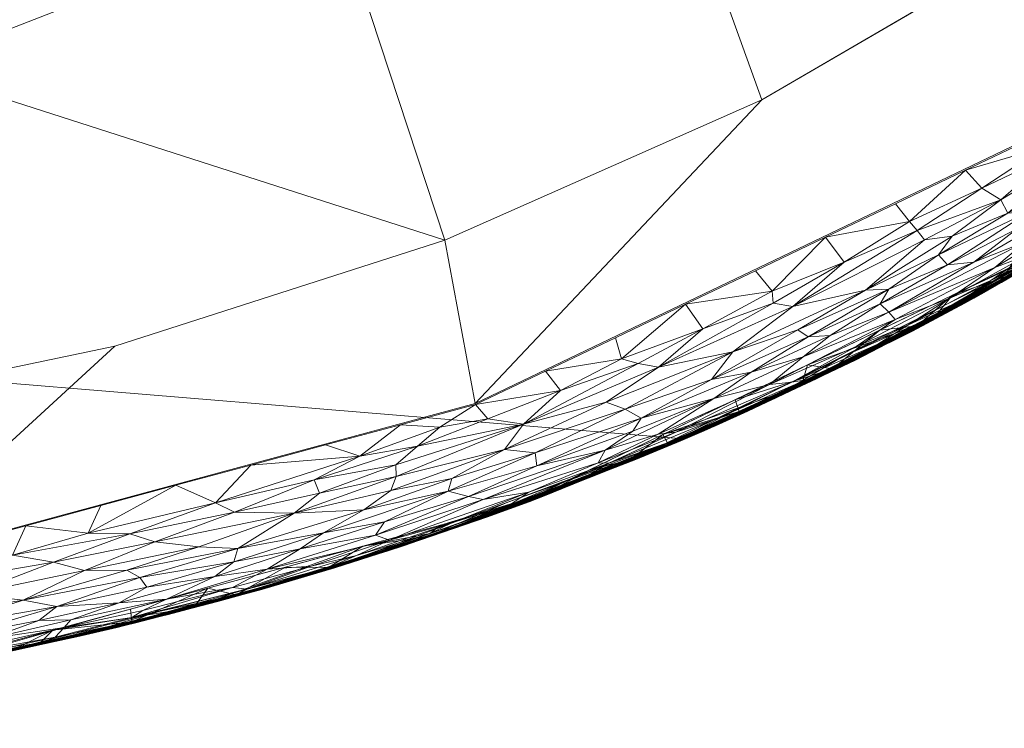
# Model space of a CAD drawing. Header units: millimetres. Extents: x -250 to 250, y 0 to 455.
# Tile 393 of 436: x 57 to 132, y 0 to 53. Entities that reach past the tile are written whole.
import ezdxf

# ---------------------------------------------------------------- set-up
doc = ezdxf.new("R2010")
doc.units = ezdxf.units.MM
doc.layers.add('A-GENM', color=13, linetype='Continuous')

# ---------------------------------------------------------------- blocks, each defined once
blk = doc.blocks.new('MODEL_CYT020I0-1CAAULS00 - MODEL_CYT020I0-1CAAULS00-451886-Preview')
at = {"layer": 'A-GENM', "lineweight": 9}
mesh = blk.add_polyface(dxfattribs=at)
corners = [(0, 0, -35), (0, -30.699, -35), (-171.662, -97.446, -35), (-186.012, -118.327, -35), (-197.105, -141.112, -35), (-205.115, -165.16, -35), (-210.377, -189.957, -35), (-213.275, -215.141, -35), (-214.169, -240.474, -35), (-244.169, -240.474, -35), (-244.164, -212.953, -35), (-240.896, -185.628, -35), (-234.252, -158.921, -35), (-224.245, -133.285, -35), (-211.015, -109.152, -35), (-194.812, -86.907, -35), (-175.958, -66.857, -35), (-154.818, -49.234, -35), (-131.767, -34.198, -35), (-107.17, -21.851, -35), (-81.376, -12.251, -35), (-54.714, -5.418, -35), (-27.493, -1.345, -35)]
mesh.append_faces([[corners[k] for k in face] for face in [(5, 13, 4)]], dxfattribs={"vtx0": -1, "vtx1": -1})
mesh.append_faces([[corners[k] for k in face] for face in [(2, 18, 19, 1), (4, 13, 14, 3), (3, 14, 15, 2), (7, 10, 11, 6)]], dxfattribs={"vtx0": -1, "vtx2": -1})
mesh.append_faces([[corners[k] for k in face] for face in [(2, 16, 17, 18), (1, 19, 20, 21)]], dxfattribs={"vtx0": -1, "vtx3": -1})
mesh.append_faces([[corners[k] for k in face] for face in [(15, 16, 2), (11, 12, 6)]], dxfattribs={"vtx1": -1, "vtx2": -1})
mesh.append_faces([[corners[k] for k in face] for face in [(12, 13, 5, 6)]], dxfattribs={"vtx1": -1, "vtx3": -1})
mesh.append_faces([[corners[k] for k in face] for face in [(22, 0, 1, 21)]], dxfattribs={"vtx2": -1})
mesh.append_faces([[corners[k] for k in face] for face in [(7, 8, 9, 10)]], dxfattribs={"vtx3": -1})
mesh = blk.add_polyface(dxfattribs=at)
corners = [(-68.682, -8.572, -26.083), (-55.44, -5.531, -23.848), (-55.758, -5.597, -25.759), (-37.804, -2.57, -10.193), (-49.162, -4.36, -11.832), (-56.797, -5.856, -9.85), (-75.709, -10.468, -23.7), (-54.501, -5.343, -20.553), (-64.814, -7.608, -21.08), (-61.773, -6.899, -19.355), (-52.553, -4.977, -14.767), (-61.557, -6.873, -13.5), (-75.315, -10.358, -18.835), (-66.126, -7.934, -17.685), (-65.138, -7.725, -11.759), (-48.268, -4.222, -7.952), (-49.952, -4.474, -22.236), (-41.389, -3.059, -28.264), (-60.366, -6.589, -28.768), (-44.05, -3.468, -26.668), (-41.518, -3.08, -29.902), (-53.042, -5.069, -31.382), (-44.369, -3.527, -16.598), (-55.631, -5.581, -16.346), (-72.41, -9.563, -16.158), (-73.81, -9.962, -13.777), (-48.68, -4.264, -33.396), (-41.104, -3.382, -35), (-54.714, -5.418, -35), (-61.329, -6.828, -33.254), (-74.893, -10.296, -33.273), (-68.363, -8.518, -31.546), (-68.045, -8.834, -35), (-70.586, -9.122, -9.909), (-59.96, -7.39, -7.93), (-54.048, -5.258, -17.975), (-35.037, -2.183, -25.472), (-42.992, -3.305, -18.555), (-43.504, -3.383, -20.698), (-71.651, -10.559, -7.908)]
mesh.append_faces([[corners[k] for k in face] for face in [(32, 29, 28), (34, 33, 39)]], dxfattribs={"vtx0": -1, "vtx1": -1})
mesh.append_faces([[corners[k] for k in face] for face in [(0, 1, 2), (3, 4, 5), (6, 1, 0), (7, 8, 9), (10, 11, 4), (9, 12, 13), (4, 11, 14), (3, 5, 15), (16, 8, 7), (8, 1, 6), (17, 18, 19), (18, 0, 2), (18, 20, 21), (22, 23, 10), (24, 25, 11), (29, 30, 31), (29, 32, 30), (21, 29, 31), (28, 29, 26), (18, 21, 31), (21, 26, 29), (4, 14, 5), (33, 5, 14), (33, 34, 5), (11, 25, 14), (23, 22, 35), (13, 23, 35), (24, 10, 23), (18, 17, 20), (36, 2, 1), (18, 2, 19), (23, 13, 24), (9, 13, 35), (35, 37, 7), (12, 9, 8), (7, 9, 35), (16, 7, 38), (8, 16, 1), (24, 11, 10)]], dxfattribs={"vtx0": -1, "vtx1": -1, "vtx2": -1})
mesh.append_faces([[corners[k] for k in face] for face in [(26, 27, 28)]], dxfattribs={"vtx0": -1, "vtx2": -1})
mesh.append_faces([[corners[k] for k in face] for face in [(34, 15, 5)]], dxfattribs={"vtx1": -1, "vtx2": -1})
mesh = blk.add_polyface(dxfattribs=at)
corners = [(-57.732, -9.655, -1.436), (-51.497, -7.658, -1.979), (-60.253, -9.178, -2.246), (-54.114, -5.806, -7.941), (-58.992, -6.431, -6.829), (-51.915, -4.943, -7.124), (-47.366, -11.323, -0.064), (-56.909, -13.061, -0.083), (-52.279, -13.761), (-53.731, -10.116, -0.726), (-48.869, -8.237, -1.218), (-66.53, -11.378, -1.67), (-60.01, -12.522, -0.342), (-50.791, -10.94, -0.25), (-60.141, -6.88, -5.931), (-65.926, -8.354, -5.557), (-60.821, -7.6, -4.487), (-59.959, -7.39, -7.93), (-65.917, -8.043, -6.815), (-55.074, -6.755, -3.808), (-54.67, -6.231, -4.588), (-61.317, -8.178, -3.699), (-58.911, -8.139, -3.027), (-54.984, -5.952, -5.391), (-65.754, -14.658, -0.16), (-62.626, -14.723, -0.041), (-57.928, -15.283), (-62.353, -11.909, -0.767), (-52.855, -6.971, -2.919), (-47.296, -5.316, -3.76), (-46.792, -4.253, -5.908), (-53.96, -5.507, -6.19), (-49.438, -5.034, -5.008), (-64.958, -9.476, -3.105), (-48.268, -4.221, -7.952), (-63.578, -16.804), (-65.53, -11.921, -1.155)]
mesh.append_faces([[corners[k] for k in face] for face in [(26, 25, 35)]], dxfattribs={"vtx0": -1, "vtx1": -1})
mesh.append_faces([[corners[k] for k in face] for face in [(0, 1, 2), (3, 4, 5), (6, 7, 8), (9, 10, 0), (0, 2, 11), (9, 12, 13), (10, 1, 0), (7, 13, 12), (14, 15, 16), (17, 18, 4), (16, 19, 20), (19, 21, 22), (4, 18, 14), (16, 20, 23), (12, 24, 7), (7, 25, 26), (25, 7, 24), (27, 12, 9), (0, 27, 9), (28, 22, 2), (28, 2, 1), (7, 6, 13), (19, 28, 29), (30, 31, 23), (23, 20, 32), (21, 19, 16), (22, 21, 33), (2, 22, 33), (19, 22, 28), (29, 20, 19), (14, 23, 31), (23, 14, 16), (4, 14, 31), (5, 4, 31), (0, 36, 27)]], dxfattribs={"vtx0": -1, "vtx1": -1, "vtx2": -1})
mesh.append_faces([[corners[k] for k in face] for face in [(7, 26, 8), (5, 34, 3)]], dxfattribs={"vtx0": -1, "vtx2": -1})
mesh.append_faces([[corners[k] for k in face] for face in [(3, 17, 4)]], dxfattribs={"vtx1": -1, "vtx2": -1})
mesh = blk.add_polyface(dxfattribs=at)
corners = [(-81.376, -12.251, -35), (-88.051, -14.402, -32.901), (-74.893, -10.296, -33.273), (-75.709, -10.468, -23.7), (-81.217, -12.1, -21.399), (-64.814, -7.608, -21.08), (-60.366, -6.589, -28.768), (-68.363, -8.518, -31.546), (-80.38, -11.872, -28.612), (-75.315, -10.358, -18.835), (-104.613, -20.579, -25.947), (-86.815, -13.909, -25.685), (-94.483, -16.618, -27.67), (-68.682, -8.572, -26.083), (-97.022, -17.528, -18.692), (-86.479, -13.784, -19.695), (-95.867, -17.092, -20.927), (-73.81, -9.962, -13.777), (-91.244, -15.45, -13.138), (-77.775, -11.115, -11.457), (-85.154, -13.356, -17.242), (-96.226, -17.24, -15.864), (-83.927, -12.972, -15.097), (-88.361, -14.483, -10.425), (-70.586, -9.122, -9.909), (-71.651, -10.559, -7.908), (-83.342, -13.728, -7.885), (-92.681, -15.929, -23.119), (-81.614, -12.277, -31.174), (-66.126, -7.934, -17.685), (-72.41, -9.563, -16.158), (-94.657, -16.724, -30.802), (-99.886, -18.703, -29.222), (-94.273, -17.051, -35), (-68.045, -8.834, -35), (-65.138, -7.725, -11.759), (-103.91, -20.27, -24.161), (-95.033, -16.896, -7.863)]
mesh.append_faces([[corners[k] for k in face] for face in [(25, 24, 26), (33, 1, 0)]], dxfattribs={"vtx0": -1, "vtx1": -1})
mesh.append_faces([[corners[k] for k in face] for face in [(0, 1, 2), (3, 4, 5), (6, 7, 8), (5, 4, 9), (10, 11, 12), (3, 13, 11), (11, 8, 12), (14, 15, 16), (17, 18, 19), (20, 21, 22), (19, 23, 24), (3, 11, 27), (11, 13, 8), (6, 8, 13), (28, 8, 7), (4, 3, 27), (16, 4, 27), (21, 20, 14), (15, 9, 4), (29, 9, 30), (18, 17, 22), (31, 32, 8), (31, 28, 1), (1, 28, 2), (8, 32, 12), (8, 28, 31), (2, 28, 7), (19, 24, 35), (24, 23, 26), (17, 19, 35), (18, 23, 19), (17, 30, 22), (11, 36, 27), (20, 30, 9), (18, 22, 21), (30, 20, 22), (20, 9, 15), (16, 15, 4), (20, 15, 14)]], dxfattribs={"vtx0": -1, "vtx1": -1, "vtx2": -1})
mesh.append_faces([[corners[k] for k in face] for face in [(23, 37, 26)]], dxfattribs={"vtx0": -1, "vtx2": -1})
mesh.append_faces([[corners[k] for k in face] for face in [(34, 0, 2)]], dxfattribs={"vtx1": -1, "vtx2": -1})
mesh = blk.add_polyface(dxfattribs=at)
corners = [(-60.01, -12.522, -0.342), (-62.353, -11.909, -0.767), (-67.649, -14.073, -0.436), (-72.226, -17.01, -0.062), (-65.754, -14.658, -0.16), (-73.655, -16.303, -0.264), (-76.119, -12.008, -3.703), (-68.537, -9.739, -4.004), (-73.512, -10.626, -4.843), (-65.53, -11.921, -1.155), (-73.911, -13.553, -1.526), (-70.956, -13.69, -0.96), (-62.626, -14.723, -0.041), (-69.227, -18.326), (-63.578, -16.804), (-73.746, -10.066, -7.018), (-65.917, -8.043, -6.815), (-71.65, -10.559, -7.907), (-66.755, -8.883, -4.754), (-66.53, -11.378, -1.67), (-60.253, -9.178, -2.246), (-67.04, -10.64, -2.399), (-65.926, -8.354, -5.557), (-74.616, -10.493, -6.083), (-72.176, -11.443, -2.986), (-61.317, -8.178, -3.699), (-64.958, -9.476, -3.105), (-60.821, -7.6, -4.487), (-78.146, -16.224, -0.736), (-57.732, -9.655, -1.436), (-73.595, -12.551, -2.245), (-60.141, -6.88, -5.931), (-65.805, -8.974, -7.919), (-77.496, -12.143, -7.896), (-59.959, -7.39, -7.93), (-74.876, -19.848)]
mesh.append_faces([[corners[k] for k in face] for face in [(0, 1, 2), (3, 4, 5), (4, 2, 5), (6, 7, 8), (9, 10, 11), (15, 16, 17), (8, 7, 18), (19, 20, 21), (22, 16, 23), (8, 22, 23), (24, 7, 6), (25, 7, 26), (18, 7, 27), (2, 28, 5), (0, 2, 4), (9, 29, 19), (28, 2, 11), (11, 2, 1), (12, 3, 13), (21, 20, 26), (10, 19, 30), (1, 9, 11), (7, 25, 27), (16, 22, 31), (16, 15, 23), (21, 24, 30), (7, 24, 26), (27, 22, 18), (8, 18, 22), (3, 12, 4), (24, 21, 26), (19, 21, 30), (10, 9, 19)]], dxfattribs={"vtx0": -1, "vtx1": -1, "vtx2": -1})
mesh.append_faces([[corners[k] for k in face] for face in [(12, 13, 14), (15, 17, 33), (16, 34, 32)]], dxfattribs={"vtx0": -1, "vtx2": -1})
mesh.append_faces([[corners[k] for k in face] for face in [(32, 17, 16), (35, 13, 3)]], dxfattribs={"vtx1": -1, "vtx2": -1})
mesh = blk.add_polyface(dxfattribs=at)
corners = [(241.311, -239.972), (238.716, -193.236), (225.541, -148.337), (202.644, -107.541), (171.531, -72.61), (133.985, -44.705), (91.793, -24.487), (46.621, -12.28), (0, -8.186), (-46.621, -12.28), (-91.793, -24.488), (-133.985, -44.705), (-171.531, -72.61), (-202.644, -107.541), (-225.541, -148.337), (-238.716, -193.236), (-241.311, -239.972), (-233.019, -285.803), (-214.52, -328.533), (-187.187, -366.218), (-152.693, -397.479), (-112.784, -421.45), (-69.13, -437.641), (-23.285, -445.804), (23.285, -445.804), (69.13, -437.641), (112.784, -421.45), (152.693, -397.479), (187.187, -366.218), (214.521, -328.533), (233.019, -285.803), (-157.408, -378.77), (-175.221, -361.913), (-190.994, -343.134), (-204.438, -322.625), (-215.278, -300.628), (-223.27, -277.444), (-228.218, -253.426), (-229.996, -228.968), (-228.555, -204.488), (-223.934, -180.405), (-216.253, -157.117), (-205.701, -134.981), (-192.524, -114.312), (-175.889, -94.163), (-156.924, -76.188), (-135.982, -60.561), (-113.404, -47.405), (-89.518, -36.805), (-64.636, -28.817), (-39.056, -23.475), (-13.063, -20.8), (13.067, -20.8), (39.06, -23.476), (64.638, -28.817), (89.517, -36.805), (113.401, -47.404), (135.978, -60.559), (156.921, -76.185), (175.886, -94.16), (192.524, -114.312), (205.701, -134.981), (216.253, -157.117), (223.934, -180.405), (228.555, -204.488), (229.996, -228.968), (228.218, -253.426), (223.27, -277.444), (215.278, -300.628), (204.438, -322.625), (190.994, -343.134), (175.221, -361.913), (157.408, -378.77), (134.599, -395.71), (109.883, -409.722), (83.675, -420.7), (56.374, -428.579), (28.359, -433.318), (0, -434.9), (-28.359, -433.318), (-56.374, -428.579), (-83.675, -420.7), (-109.883, -409.722), (-134.599, -395.71)]
mesh.append_faces([[corners[k] for k in face] for face in [(34, 18, 33), (32, 19, 31), (38, 16, 37), (43, 13, 42), (45, 12, 44), (48, 10, 47), (50, 9, 49), (77, 24, 76), (71, 28, 70), (53, 7, 52), (62, 2, 61), (58, 4, 57), (60, 3, 59)]], dxfattribs={"vtx0": -1, "vtx1": -1})
mesh.append_faces([[corners[k] for k in face] for face in [(18, 34, 35), (19, 32, 33, 18), (37, 16, 17, 36), (23, 79, 80), (20, 83, 31, 19), (83, 20, 21, 82), (40, 14, 15, 39), (14, 40, 41), (42, 13, 14, 41), (13, 43, 44, 12), (12, 45, 46, 11), (11, 46, 47, 10), (10, 48, 49, 9), (9, 50, 51, 8), (25, 75, 76, 24), (75, 25, 26, 74), (28, 71, 72), (29, 69, 70, 28), (0, 65, 66, 30), (65, 0, 1, 64), (6, 54, 55), (5, 56, 57, 4), (6, 55, 56, 5), (52, 7, 8, 51), (7, 53, 54, 6), (2, 62, 63, 1), (1, 63, 64), (4, 58, 59, 3), (3, 60, 61, 2)]], dxfattribs={"vtx0": -1, "vtx2": -1})
mesh.append_faces([[corners[k] for k in face] for face in [(67, 68, 30), (66, 67, 30), (77, 78, 24)]], dxfattribs={"vtx1": -1, "vtx2": -1})
mesh.append_faces([[corners[k] for k in face] for face in [(35, 36, 17, 18), (80, 81, 22, 23), (78, 79, 23, 24), (81, 82, 21, 22), (38, 39, 15, 16), (72, 73, 27, 28), (73, 74, 26, 27), (68, 69, 29, 30)]], dxfattribs={"vtx1": -1, "vtx3": -1})
mesh = blk.add_polyface(dxfattribs=at)
corners = [(-84.974, -15.585, -2.663), (-80.355, -14.743, -2.07), (-78.617, -13.538, -2.71), (-73.655, -16.303, -0.264), (-79.673, -18.728, -0.132), (-72.226, -17.01, -0.062), (-78.146, -16.224, -0.736), (-80.053, -17.727, -0.398), (-70.956, -13.69, -0.96), (-73.911, -13.553, -1.526), (-85.453, -17.945, -1.024), (-83.407, -16.468, -1.5), (-73.595, -12.551, -2.245), (-88.395, -14.686, -6.5), (-82.851, -13.033, -5.823), (-80.754, -12.139, -6.88), (-79.442, -12.226, -5.121), (-76.119, -12.008, -3.703), (-73.512, -10.626, -4.843), (-73.746, -10.066, -7.018), (-77.496, -12.143, -7.896), (-72.176, -11.443, -2.986), (-74.616, -10.493, -6.083), (-89.777, -17.897, -2.033), (-85.843, -18.984, -0.612), (-85.811, -19.869, -0.319), (-87.452, -21.276, -0.133), (-83.1, -20.525, -0.039), (-74.876, -19.848), (-80.525, -21.369), (-86.175, -22.891), (-90.053, -15.504, -5.594), (-85.345, -14.188, -4.893), (-83.341, -13.727, -7.885), (-84.287, -14.574, -3.619)]
mesh.append_faces([[corners[k] for k in face] for face in [(28, 27, 29)]], dxfattribs={"vtx0": -1, "vtx1": -1})
mesh.append_faces([[corners[k] for k in face] for face in [(0, 1, 2), (3, 4, 5), (3, 6, 7), (6, 8, 9), (7, 4, 3), (10, 6, 11), (12, 2, 1), (13, 14, 15), (16, 17, 18), (15, 19, 20), (17, 2, 21), (22, 14, 16), (1, 23, 11), (10, 24, 6), (7, 6, 24), (24, 25, 7), (7, 25, 4), (26, 27, 4), (27, 28, 5), (4, 25, 26), (1, 9, 12), (6, 9, 11), (31, 32, 14), (16, 14, 32), (15, 33, 13), (14, 22, 15), (19, 15, 22), (17, 16, 32), (22, 16, 18), (23, 1, 0), (9, 1, 11), (21, 2, 12), (34, 2, 17), (2, 34, 0), (32, 34, 17), (5, 4, 27)]], dxfattribs={"vtx0": -1, "vtx1": -1, "vtx2": -1})
mesh.append_faces([[corners[k] for k in face] for face in [(30, 29, 27), (20, 33, 15)]], dxfattribs={"vtx1": -1, "vtx2": -1})
mesh = blk.add_polyface(dxfattribs=at)
corners = [(-92.412, -17.266, -3.752), (-84.287, -14.574, -3.619), (-85.345, -14.188, -4.893), (-89.777, -17.897, -2.033), (-84.974, -15.585, -2.663), (-91.296, -17.487, -2.95), (-96.446, -19.803, -2.512), (-96.335, -20.784, -1.665), (-89.146, -22.7, -0.03), (-86.175, -22.891), (-83.1, -20.525, -0.039), (-98.229, -25.477, -0.102), (-91.824, -24.413), (-92.756, -23.346, -0.106), (-87.452, -21.276, -0.133), (-85.811, -19.869, -0.319), (-95.436, -22.933, -0.434), (-97.102, -26.937), (-94.018, -21.033, -0.991), (-85.843, -18.984, -0.612), (-101.608, -20.972, -3.486), (-90.032, -18.844, -1.413), (-85.453, -17.945, -1.024), (-83.407, -16.468, -1.5), (-88.395, -14.686, -6.5), (-83.341, -13.727, -7.885), (-89.187, -15.312, -7.874), (-90.053, -15.504, -5.594), (-82.851, -13.033, -5.823), (-97.142, -17.747, -7.073), (-95.032, -16.896, -7.863), (-95.855, -17.808, -5.068), (-94.407, -16.856, -6.331), (-101.069, -20.034, -4.638), (-101.67, -24.605, -0.725), (-100.509, -19.184, -6.354)]
mesh.append_faces([[corners[k] for k in face] for face in [(12, 11, 17)]], dxfattribs={"vtx0": -1, "vtx1": -1})
mesh.append_faces([[corners[k] for k in face] for face in [(0, 1, 2), (3, 4, 5), (6, 7, 3), (1, 5, 4), (8, 9, 10), (11, 12, 13), (14, 15, 16), (16, 11, 13), (18, 16, 19), (6, 5, 20), (21, 22, 23), (24, 27, 28), (1, 0, 5), (31, 0, 2), (27, 24, 32), (3, 21, 23), (21, 3, 7), (7, 18, 21), (22, 18, 19), (18, 22, 21), (16, 15, 19), (33, 0, 31), (8, 10, 14), (13, 8, 14), (16, 13, 14), (12, 8, 13), (18, 34, 16), (32, 29, 35), (32, 24, 29), (32, 31, 27), (31, 2, 27), (26, 29, 24), (20, 5, 0), (3, 5, 6)]], dxfattribs={"vtx0": -1, "vtx1": -1, "vtx2": -1})
mesh.append_faces([[corners[k] for k in face] for face in [(24, 25, 26), (29, 26, 30), (8, 12, 9)]], dxfattribs={"vtx0": -1, "vtx2": -1})
mesh = blk.add_polyface(dxfattribs=at)
corners = [(-118.521, -26.834, -23.201), (-120.358, -27.722, -21.315), (-107.304, -21.687, -22.445), (-116.414, -25.864, -10.707), (-116.862, -27.403, -7.832), (-105.948, -22.15, -7.847), (-88.051, -14.402, -32.901), (-105.848, -21.208, -32.155), (-94.657, -16.724, -30.802), (-107.17, -21.851, -35), (-119.468, -28.025, -35), (-115.105, -25.414, -33.465), (-119.823, -27.667, -31.93), (-111.009, -23.425, -30.113), (-94.273, -17.051, -35), (-106.393, -21.359, -10.71), (-88.361, -14.483, -10.425), (-91.244, -15.45, -13.138), (-120.028, -27.667, -28.296), (-107.498, -21.831, -27.892), (-97.022, -17.528, -18.692), (-95.867, -17.092, -20.927), (-109.072, -22.444, -19.948), (-112.353, -23.909, -17.233), (-96.226, -17.24, -15.864), (-104.613, -20.579, -25.947), (-103.91, -20.27, -24.161), (-86.815, -13.909, -25.685), (-94.483, -16.618, -27.67), (-104.296, -20.441, -13.705), (-113.393, -24.428, -12.189), (-95.033, -16.896, -7.863), (-92.681, -15.929, -23.119), (-114.063, -24.733, -25.01), (-119.968, -27.597, -26.464), (-120.472, -27.769, -19.476), (-117.534, -26.354, -13.905), (-109.909, -22.825, -15.383), (-99.886, -18.703, -29.222), (-124.763, -29.956, -15.937)]
mesh.append_faces([[corners[k] for k in face] for face in [(9, 7, 14), (31, 15, 5)]], dxfattribs={"vtx0": -1, "vtx1": -1})
mesh.append_faces([[corners[k] for k in face] for face in [(0, 1, 2), (6, 7, 8), (7, 12, 13), (15, 16, 17), (18, 19, 13), (20, 21, 22), (20, 23, 24), (22, 2, 1), (25, 26, 27), (19, 25, 28), (15, 29, 30), (22, 23, 20), (31, 16, 15), (2, 21, 32), (21, 2, 22), (25, 33, 26), (33, 25, 34), (1, 35, 22), (22, 35, 23), (36, 30, 29), (29, 37, 36), (38, 19, 28), (34, 19, 18), (38, 13, 19), (7, 13, 8), (14, 7, 6), (13, 38, 8), (30, 3, 15), (29, 15, 17), (17, 24, 29), (37, 24, 23), (24, 37, 29), (39, 37, 23), (12, 7, 11), (9, 11, 7), (19, 34, 25), (33, 0, 26), (2, 32, 26), (0, 2, 26), (3, 5, 15)]], dxfattribs={"vtx0": -1, "vtx1": -1, "vtx2": -1})
mesh.append_faces([[corners[k] for k in face] for face in [(3, 4, 5)]], dxfattribs={"vtx0": -1, "vtx2": -1})
mesh.append_faces([[corners[k] for k in face] for face in [(9, 10, 11)]], dxfattribs={"vtx1": -1, "vtx2": -1})
mesh = blk.add_polyface(dxfattribs=at)
corners = [(-106.15, -21.482, -6.433), (-100.509, -19.184, -6.354), (-103.426, -20.229, -7.106), (-97.142, -17.747, -7.073), (-95.032, -16.896, -7.863), (-100.49, -19.523, -7.855), (-105.635, -27.232, -0.388), (-95.436, -22.933, -0.434), (-101.67, -24.605, -0.725), (-105.947, -22.149, -7.846), (-108.967, -30.137, -0.087), (-104.099, -27.505, -0.166), (-94.018, -21.033, -0.991), (-103.107, -24.071, -1.287), (-96.335, -20.784, -1.665), (-104.326, -23.398, -2.114), (-102.832, -27.877, -0.041), (-98.229, -25.477, -0.102), (-111.239, -28.382, -0.891), (-109.616, -26.316, -1.643), (-111.703, -23.886, -6.554), (-101.069, -20.034, -4.638), (-95.855, -17.808, -5.068), (-101.874, -19.993, -5.471), (-103.698, -22.415, -2.79), (-109.797, -24.872, -2.972), (-94.407, -16.856, -6.331), (-96.446, -19.803, -2.512), (-101.608, -20.972, -3.486), (-105.595, -22.195, -4.109), (-109.74, -23.235, -5.712), (-106.937, -22.331, -4.914), (-97.102, -26.937), (-107.658, -31.987), (-102.38, -29.462), (-92.412, -17.266, -3.752)]
mesh.append_faces([[corners[k] for k in face] for face in [(32, 16, 34)]], dxfattribs={"vtx0": -1, "vtx1": -1})
mesh.append_faces([[corners[k] for k in face] for face in [(0, 1, 2), (6, 7, 8), (10, 11, 6), (7, 6, 11), (12, 13, 8), (13, 14, 15), (16, 17, 11), (8, 18, 6), (15, 19, 13), (14, 13, 12), (2, 20, 0), (21, 22, 23), (5, 2, 3), (24, 25, 15), (22, 26, 23), (15, 14, 27), (24, 27, 28), (28, 21, 29), (28, 29, 25), (23, 30, 31), (1, 3, 2), (16, 32, 17), (18, 8, 13), (10, 33, 16), (7, 11, 17), (10, 16, 11), (20, 2, 9), (23, 26, 1), (0, 30, 23), (23, 1, 0), (21, 23, 31), (29, 21, 31), (35, 21, 28), (27, 24, 15), (28, 25, 24)]], dxfattribs={"vtx0": -1, "vtx1": -1, "vtx2": -1})
mesh.append_faces([[corners[k] for k in face] for face in [(3, 4, 5), (16, 33, 34)]], dxfattribs={"vtx0": -1, "vtx2": -1})
mesh.append_faces([[corners[k] for k in face] for face in [(5, 9, 2)]], dxfattribs={"vtx1": -1, "vtx2": -1})
mesh = blk.add_polyface(dxfattribs=at)
corners = [(-190.357, -276.952, -7), (-187.475, -253.915, -7), (-180.474, -231.772, -7), (-169.778, -211.156, -7), (-155.935, -192.505, -7), (-139.513, -176.079, -7), (-121.036, -162.002, -7), (-100.961, -150.317, -7), (-79.675, -141.018, -7), (-57.506, -134.079, -7), (-34.738, -129.473, -7), (-11.619, -127.175, -7), (11.616, -127.175, -7), (34.735, -129.472, -7), (57.503, -134.078, -7), (79.672, -141.016, -7), (100.958, -150.315, -7), (121.034, -162.001, -7), (139.513, -176.079, -7), (155.936, -192.506, -7), (169.779, -211.157, -7), (180.474, -231.773, -7), (187.476, -253.917, -7), (190.357, -276.952, -7), (192.751, -258.853, -7), (192.103, -240.608, -7), (188.431, -222.724, -7), (181.823, -205.706, -7), (172.444, -190.043, -7), (160.216, -176.508, -7), (147.319, -163.567, -7), (137.288, -148.385, -7), (135.887, -130.355, -7), (143.898, -114.153, -7), (159.196, -104.547, -7), (177.256, -104.651, -7), (192.524, -114.312, -7), (175.889, -94.163, -7), (156.924, -76.188, -7), (135.982, -60.561, -7), (113.404, -47.405, -7), (89.518, -36.805, -7), (64.636, -28.817, -7), (39.056, -23.475, -7), (13.063, -20.8, -7), (-13.067, -20.8, -7), (-39.06, -23.476, -7), (-64.638, -28.817, -7), (-89.517, -36.805, -7), (-113.401, -47.404, -7), (-135.978, -60.559, -7), (-156.921, -76.185, -7), (-175.886, -94.16, -7), (-192.524, -114.312, -7), (-177.256, -104.651, -7), (-159.196, -104.547, -7), (-143.898, -114.153, -7), (-135.887, -130.355, -7), (-137.288, -148.385, -7), (-147.319, -163.567, -7), (-160.216, -176.508, -7), (-172.444, -190.043, -7), (-181.823, -205.706, -7), (-188.431, -222.724, -7), (-192.103, -240.608, -7), (-192.751, -258.853, -7), (17.5, -60, -7), (12.374, -72.374, -7), (0, -77.5, -7), (-12.374, -72.374, -7), (-17.5, -60, -7), (-12.374, -47.626, -7), (0, -42.5, -7), (12.374, -47.626, -7)]
mesh.append_faces([[corners[k] for k in face] for face in [(1, 64, 65, 0)]], dxfattribs={"vtx0": -1})
mesh.append_faces([[corners[k] for k in face] for face in [(57, 8, 56), (71, 46, 70)]], dxfattribs={"vtx0": -1, "vtx1": -1})
mesh.append_faces([[corners[k] for k in face] for face in [(70, 48, 9, 69), (41, 66, 14, 40)]], dxfattribs={"vtx0": -1, "vtx1": -1, "vtx2": -1})
mesh.append_faces([[corners[k] for k in face] for face in [(64, 1, 2), (61, 3, 4), (49, 8, 9, 48), (55, 51, 52, 54), (51, 55, 56, 50), (11, 68, 69, 10), (68, 11, 12), (30, 17, 18, 29), (29, 18, 19, 28), (31, 16, 17, 30), (32, 15, 16, 31), (28, 19, 20, 27), (67, 13, 14, 66), (44, 72, 73, 43), (72, 44, 45)]], dxfattribs={"vtx0": -1, "vtx2": -1})
mesh.append_faces([[corners[k] for k in face] for face in [(40, 14, 15, 33)]], dxfattribs={"vtx0": -1, "vtx2": -1, "vtx3": -1})
mesh.append_faces([[corners[k] for k in face] for face in [(66, 41, 42, 43)]], dxfattribs={"vtx0": -1, "vtx3": -1})
mesh.append_faces([[corners[k] for k in face] for face in [(53, 54, 52)]], dxfattribs={"vtx1": -1})
mesh.append_faces([[corners[k] for k in face] for face in [(62, 63, 3, 61), (47, 48, 70, 46), (9, 10, 69), (73, 66, 43), (39, 40, 33), (32, 33, 15)]], dxfattribs={"vtx1": -1, "vtx2": -1})
mesh.append_faces([[corners[k] for k in face] for face in [(49, 50, 56, 8)]], dxfattribs={"vtx1": -1, "vtx2": -1, "vtx3": -1})
mesh.append_faces([[corners[k] for k in face] for face in [(2, 3, 63, 64), (4, 5, 60, 61), (5, 6, 59, 60), (6, 7, 58, 59), (7, 8, 57, 58), (45, 46, 71, 72), (21, 22, 25, 26), (26, 27, 20, 21), (12, 13, 67, 68), (34, 35, 37, 38), (33, 34, 38, 39)]], dxfattribs={"vtx1": -1, "vtx3": -1})
mesh.append_faces([[corners[k] for k in face] for face in [(35, 36, 37)]], dxfattribs={"vtx2": -1})
mesh.append_faces([[corners[k] for k in face] for face in [(22, 23, 24, 25)]], dxfattribs={"vtx3": -1})
mesh = blk.add_polyface(dxfattribs=at)
corners = [(-192.524, -114.312), (-192.524, -114.312, -3.5), (-192.524, -114.312, -7), (-175.886, -94.16, -7), (-156.921, -76.185, -7), (-135.978, -60.559, -7), (-113.401, -47.404, -7), (-89.517, -36.805, -7), (-64.638, -28.817, -7), (-39.06, -23.476, -7), (-13.067, -20.8, -7), (13.063, -20.8, -7), (39.056, -23.475, -7), (64.636, -28.817, -7), (89.518, -36.805, -7), (113.404, -47.405, -7), (135.982, -60.561, -7), (156.924, -76.188, -7), (175.889, -94.163, -7), (192.524, -114.312, -7), (192.524, -114.312, -3.5), (192.524, -114.312), (175.886, -94.16), (156.921, -76.185), (135.978, -60.559), (113.401, -47.404), (89.517, -36.805), (64.638, -28.817), (39.06, -23.476), (13.067, -20.8), (-13.063, -20.8), (-39.056, -23.475), (-64.636, -28.817), (-89.518, -36.805), (-113.404, -47.405), (-135.982, -60.561), (-156.924, -76.188), (-175.889, -94.163)]
mesh.append_faces([[corners[k] for k in face] for face in [(8, 33, 7), (6, 34, 5), (9, 32, 8), (15, 25, 14), (30, 11, 29)]], dxfattribs={"vtx0": -1, "vtx1": -1})
mesh.append_faces([[corners[k] for k in face] for face in [(3, 37, 1), (18, 20, 22)]], dxfattribs={"vtx0": -1, "vtx1": -1, "vtx2": -1})
mesh.append_faces([[corners[k] for k in face] for face in [(4, 35, 36), (8, 32, 33), (5, 34, 35), (36, 3, 4), (33, 6, 7), (17, 22, 23), (14, 25, 26), (28, 12, 13), (29, 11, 12), (24, 15, 16), (22, 17, 18)]], dxfattribs={"vtx0": -1, "vtx2": -1})
mesh.append_faces([[corners[k] for k in face] for face in [(0, 1, 37), (2, 3, 1), (21, 22, 20), (19, 20, 18)]], dxfattribs={"vtx1": -1})
mesh.append_faces([[corners[k] for k in face] for face in [(36, 37, 3), (33, 34, 6), (31, 32, 9), (30, 31, 10), (4, 5, 35), (9, 10, 31), (10, 11, 30), (27, 28, 13), (28, 29, 12), (26, 27, 14), (24, 25, 15), (23, 24, 16), (13, 14, 27), (16, 17, 23)]], dxfattribs={"vtx1": -1, "vtx2": -1})
mesh = blk.add_polyface(dxfattribs=at)
corners = [(-112.615, -26.849, -2.282), (-116.537, -28.02, -2.94), (-118.566, -29.615, -2.345), (-112.936, -34.511), (-107.658, -31.987), (-114.203, -32.973, -0.043), (-115.75, -31.815, -0.402), (-114.269, -32.053, -0.175), (-105.635, -27.232, -0.388), (-116.136, -30.044, -1.215), (-121.223, -33.04, -0.976), (-111.239, -28.382, -0.891), (-108.967, -30.137, -0.087), (-119.617, -35.15, -0.101), (-118.214, -37.036), (-109.797, -24.872, -2.972), (-113.982, -25.935, -4.082), (-103.107, -24.071, -1.287), (-109.616, -26.316, -1.643), (-122.157, -28.977, -6.204), (-115.684, -26.103, -5.306), (-116.725, -26.291, -6.25), (-118.747, -27.124, -6.963), (-111.703, -23.886, -6.554), (-116.897, -29.524, -1.772), (-104.326, -23.398, -2.114), (-123.462, -30.822, -3.737), (-106.937, -22.331, -4.914), (-120.514, -28.785, -4.594), (-111.404, -24.776, -7.838), (-109.74, -23.235, -5.712), (-122.987, -33.13, -1.416), (-116.861, -27.403, -7.83), (-106.15, -21.482, -6.433), (-105.947, -22.149, -7.846), (-105.595, -22.195, -4.109)]
mesh.append_faces([[corners[k] for k in face] for face in [(32, 22, 29)]], dxfattribs={"vtx0": -1, "vtx1": -1})
mesh.append_faces([[corners[k] for k in face] for face in [(0, 1, 2), (6, 7, 8), (9, 10, 11), (5, 4, 12), (13, 14, 5), (13, 5, 7), (11, 6, 8), (15, 16, 1), (11, 17, 18), (10, 6, 11), (19, 20, 21), (22, 21, 23), (18, 0, 24), (0, 25, 15), (18, 24, 9), (25, 0, 18), (0, 15, 1), (1, 16, 26), (20, 16, 27), (0, 2, 24), (28, 16, 20), (21, 22, 19), (22, 23, 29), (30, 21, 20), (7, 5, 12), (8, 7, 12), (13, 7, 6), (18, 9, 11), (31, 9, 24), (30, 33, 23), (21, 30, 23), (20, 27, 30), (27, 16, 35), (15, 35, 16)]], dxfattribs={"vtx0": -1, "vtx1": -1, "vtx2": -1})
mesh.append_faces([[corners[k] for k in face] for face in [(23, 34, 29)]], dxfattribs={"vtx0": -1, "vtx2": -1})
mesh.append_faces([[corners[k] for k in face] for face in [(3, 4, 5), (14, 3, 5)]], dxfattribs={"vtx1": -1, "vtx2": -1})
mesh = blk.add_polyface(dxfattribs=at)
corners = [(-119.823, -27.667, -31.93), (-131.6, -33.954, -31.813), (-125.171, -30.361, -30.113), (-133.88, -35.134, -28.377), (-120.028, -27.667, -28.296), (-125.842, -30.84, -33.465), (-131.429, -33.674, -26.46), (-119.968, -27.597, -26.464), (-115.105, -25.414, -33.465), (-120.358, -27.722, -21.315), (-118.521, -26.834, -23.201), (-131.476, -33.618, -22.54), (-138.746, -37.929, -25.187), (-124.962, -30.118, -24.805), (-117.534, -26.354, -13.905), (-124.763, -29.956, -15.937), (-129.979, -32.762, -14.125), (-109.909, -22.825, -15.383), (-129.384, -32.431, -20.4), (-128.721, -32.059, -18.183), (-120.472, -27.769, -19.476), (-141.672, -39.657, -21.761), (-116.862, -27.403, -7.832), (-116.414, -25.864, -10.707), (-126.22, -30.786, -10.594), (-124.941, -30.083, -12.448), (-113.393, -24.428, -12.189), (-112.353, -23.909, -17.233), (-111.009, -23.425, -30.113), (-119.468, -28.025, -35), (-138.835, -37.865, -17.203), (-139.808, -38.459, -15.298), (-139.553, -38.315, -13.675), (-137.772, -37.29, -10.453), (-127.777, -32.657, -7.816), (-140.064, -39.069, -33.075), (-131.767, -34.198, -35), (-134.78, -35.733, -30.326), (-114.063, -24.733, -25.01), (-139.465, -38.266, -19.959), (-138.691, -37.91, -7.8)]
mesh.append_faces([[corners[k] for k in face] for face in [(0, 1, 2), (2, 3, 4), (0, 5, 1), (4, 6, 7), (8, 5, 0), (4, 3, 6), (9, 10, 11), (6, 12, 13), (14, 15, 16), (17, 15, 14), (18, 19, 20), (11, 21, 18), (22, 23, 24), (14, 16, 25), (25, 26, 14), (15, 27, 19), (2, 28, 0), (29, 5, 8), (30, 15, 19), (16, 15, 31), (25, 16, 32), (23, 25, 24), (25, 23, 26), (33, 34, 24), (35, 5, 36), (5, 35, 1), (28, 2, 4), (37, 2, 1), (6, 13, 7), (38, 7, 13), (10, 38, 13), (13, 12, 11), (13, 11, 10), (18, 20, 9), (27, 20, 19), (11, 18, 9), (19, 18, 39), (15, 30, 31), (25, 33, 24), (3, 2, 37)]], dxfattribs={"vtx0": -1, "vtx1": -1, "vtx2": -1})
mesh.append_faces([[corners[k] for k in face] for face in [(5, 29, 36), (33, 40, 34)]], dxfattribs={"vtx0": -1, "vtx2": -1})
mesh.append_faces([[corners[k] for k in face] for face in [(34, 22, 24)]], dxfattribs={"vtx1": -1, "vtx2": -1})
mesh = blk.add_polyface(dxfattribs=at)
corners = [(-115.75, -31.815, -0.402), (-121.223, -33.04, -0.976), (-125.666, -36.832, -0.421), (-126.734, -35.707, -1.093), (-122.987, -33.13, -1.416), (-118.566, -29.615, -2.345), (-116.537, -28.02, -2.94), (-122.985, -31.389, -2.776), (-122.346, -32.021, -1.937), (-116.897, -29.524, -1.772), (-129.988, -40.733, -0.102), (-128.77, -42.085), (-124.551, -38.221, -0.045), (-125.115, -37.533, -0.183), (-119.617, -35.15, -0.101), (-123.492, -39.56), (-123.462, -30.822, -3.737), (-130.973, -34.761, -3.884), (-127.773, -37.12, -0.715), (-131.435, -39.868, -0.475), (-127.589, -32.441, -4.627), (-120.514, -28.785, -4.594), (-128.431, -32.259, -6.243), (-124.43, -30.417, -5.376), (-122.157, -28.977, -6.204), (-129.395, -35.167, -2.443), (-127.419, -34.959, -1.756), (-116.136, -30.044, -1.215), (-113.982, -25.935, -4.082), (-115.684, -26.103, -5.306), (-130.675, -33.763, -5.416), (-125.129, -30.344, -7.02), (-118.747, -27.124, -6.963), (-122.318, -30.029, -7.822), (-116.861, -27.403, -7.83), (-127.776, -32.656, -7.814), (-118.214, -37.036)]
mesh.append_faces([[corners[k] for k in face] for face in [(33, 32, 34), (36, 12, 15)]], dxfattribs={"vtx0": -1, "vtx1": -1})
mesh.append_faces([[corners[k] for k in face] for face in [(0, 1, 2), (3, 1, 4), (5, 6, 7), (8, 9, 5), (10, 11, 12), (0, 2, 13), (14, 0, 13), (12, 14, 13), (9, 8, 4), (7, 16, 17), (2, 18, 19), (18, 1, 3), (20, 16, 21), (16, 20, 17), (22, 23, 24), (7, 25, 8), (7, 8, 5), (4, 8, 26), (4, 1, 27), (26, 3, 4), (1, 18, 2), (8, 25, 26), (6, 16, 7), (28, 21, 16), (23, 29, 24), (23, 30, 20), (30, 23, 22), (20, 21, 23), (29, 23, 21), (31, 22, 24), (32, 31, 24), (32, 33, 31), (19, 13, 2), (14, 12, 36), (12, 13, 10)]], dxfattribs={"vtx0": -1, "vtx1": -1, "vtx2": -1})
mesh.append_faces([[corners[k] for k in face] for face in [(11, 15, 12), (33, 35, 31)]], dxfattribs={"vtx1": -1, "vtx2": -1})
mesh = blk.add_polyface(dxfattribs=at)
corners = [(-149.272, -44.555, -18.063), (-148.824, -44.242, -16.266), (-138.835, -37.865, -17.203), (-140.064, -39.069, -33.075), (-153.551, -48.112, -32.462), (-143.774, -41.311, -30.805), (-143.19, -40.756, -26.757), (-133.88, -35.134, -28.377), (-146.064, -42.711, -28.756), (-153.128, -47.268, -20.918), (-142.957, -40.508, -23.588), (-159.788, -52.242, -23.556), (-139.465, -38.266, -19.959), (-129.384, -32.431, -20.4), (-141.672, -39.657, -21.761), (-151.252, -46.081, -25.144), (-138.746, -37.929, -25.187), (-148.263, -43.937, -9.77), (-142.713, -40.292, -12.137), (-155.609, -48.996, -11.973), (-158.503, -51.099, -15.592), (-150.009, -45.05, -13.935), (-137.772, -37.29, -10.453), (-156.851, -50.417, -30.708), (-139.553, -38.315, -13.675), (-158.098, -52.412, -7.81), (-148.395, -45.161, -7.805), (-139.808, -38.459, -15.298), (-129.979, -32.762, -14.125), (-124.941, -30.083, -12.448), (-143.293, -41.716, -35), (-154.818, -49.234, -35), (-131.6, -33.954, -31.813), (-134.78, -35.733, -30.326), (-131.429, -33.674, -26.46), (-131.476, -33.618, -22.54), (-154.58, -48.528, -27.014), (-131.767, -34.198, -35), (-128.721, -32.059, -18.183), (-138.691, -37.91, -7.8)]
mesh.append_faces([[corners[k] for k in face] for face in [(0, 1, 2), (3, 4, 5), (6, 7, 8), (9, 10, 11), (12, 13, 14), (15, 10, 16), (17, 18, 19), (20, 1, 0), (18, 21, 19), (2, 12, 0), (12, 9, 0), (22, 18, 17), (23, 5, 4), (24, 21, 18), (1, 21, 27), (27, 24, 28), (18, 22, 29), (3, 5, 32), (33, 32, 5), (34, 7, 6), (4, 3, 30), (33, 8, 7), (23, 8, 5), (16, 34, 6), (15, 16, 6), (16, 10, 35), (15, 6, 36), (11, 10, 15), (8, 36, 6), (35, 10, 14), (10, 9, 14), (9, 12, 14), (21, 24, 27), (29, 24, 18), (21, 1, 20), (2, 1, 27), (2, 38, 12), (39, 22, 17), (8, 33, 5)]], dxfattribs={"vtx0": -1, "vtx1": -1, "vtx2": -1})
mesh.append_faces([[corners[k] for k in face] for face in [(17, 25, 26), (4, 30, 31), (3, 37, 30)]], dxfattribs={"vtx0": -1, "vtx2": -1})
mesh.append_faces([[corners[k] for k in face] for face in [(26, 39, 17)]], dxfattribs={"vtx1": -1, "vtx2": -1})
mesh = blk.add_polyface(dxfattribs=at)
corners = [(-132.698, -37.689, -1.915), (-129.395, -35.167, -2.443), (-135.865, -38.909, -2.416), (-139.895, -46.74, -0.097), (-134.761, -43.846, -0.064), (-135.418, -43.323, -0.201), (-139.857, -40.664, -3.052), (-133.299, -36.701, -3.109), (-134.555, -35.723, -6.131), (-130.675, -33.763, -5.416), (-128.431, -32.259, -6.243), (-132.337, -34.261, -7.054), (-125.115, -37.533, -0.183), (-131.435, -39.868, -0.475), (-129.988, -40.733, -0.102), (-127.419, -34.959, -1.756), (-133.648, -39.007, -1.415), (-131.953, -38.847, -0.985), (-141.208, -44.356, -1.023), (-130.973, -34.761, -3.884), (-133.433, -35.689, -4.632), (-137.196, -38.487, -3.717), (-139.077, -39.102, -4.5), (-136.363, -37.051, -5.351), (-138.409, -37.836, -6.853), (-127.776, -32.656, -7.814), (-125.129, -30.344, -7.02), (-126.734, -35.707, -1.093), (-127.773, -37.12, -0.715), (-137.072, -43.27, -0.457), (-133.233, -35.283, -7.806), (-137.708, -40.863, -1.768), (-122.985, -31.389, -2.776), (-127.589, -32.441, -4.627), (-128.77, -42.085), (-138.745, -48.098), (-134.048, -44.609)]
mesh.append_faces([[corners[k] for k in face] for face in [(34, 4, 36)]], dxfattribs={"vtx0": -1, "vtx1": -1})
mesh.append_faces([[corners[k] for k in face] for face in [(0, 1, 2), (3, 4, 5), (6, 2, 7), (8, 9, 10), (8, 10, 11), (12, 13, 14), (15, 0, 16), (1, 7, 2), (17, 16, 18), (19, 20, 21), (21, 20, 22), (9, 8, 23), (8, 11, 24), (25, 11, 26), (15, 16, 27), (28, 27, 17), (13, 17, 29), (17, 13, 28), (13, 29, 5), (22, 20, 23), (0, 2, 31), (32, 7, 1), (19, 21, 7), (32, 19, 7), (19, 33, 20), (9, 20, 33), (20, 9, 23), (10, 26, 11), (24, 11, 30), (16, 0, 31), (1, 0, 15), (16, 17, 27), (4, 34, 14), (14, 5, 4), (13, 5, 14)]], dxfattribs={"vtx0": -1, "vtx1": -1, "vtx2": -1})
mesh.append_faces([[corners[k] for k in face] for face in [(11, 25, 30), (4, 35, 36)]], dxfattribs={"vtx0": -1, "vtx2": -1})
mesh = blk.add_polyface(dxfattribs=at)
corners = [(-171.662, -97.446, -35), (0, -30.699, -35), (171.662, -97.446, -35)]
mesh.append_faces([[corners[k] for k in face] for face in [(0, 1, 2)]])

msp = doc.modelspace()

# ---------------------------------------------------------------- block references
at = {"layer": 'A-GENM', "lineweight": 9, "rotation": 180}
msp.add_blockref('MODEL_CYT020I0-1CAAULS00 - MODEL_CYT020I0-1CAAULS00-451886-Preview', (0, 0, 850), dxfattribs=at)

doc.saveas('drawing.dxf')
